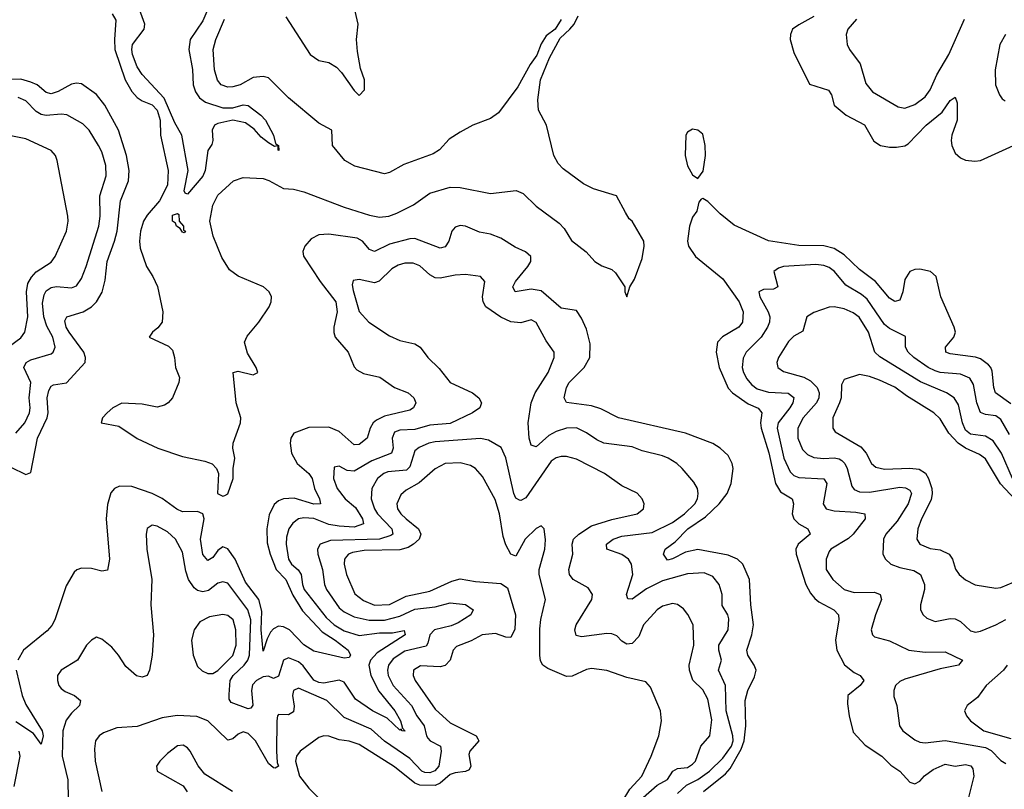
# Model space of a CAD drawing. Header units: inches. Extents: x 1694797 to 1849917, y 907313 to 1017959.
# Tile 719 of 834: x 1794345 to 1798244, y 980858 to 983908. Entities that reach past the tile are written whole.
import ezdxf

# ---------------------------------------------------------------- set-up
doc = ezdxf.new("R2010")
doc.units = ezdxf.units.IN
doc.header["$MEASUREMENT"] = 0
doc.layers.add('B7998', color=7, linetype='Continuous')

msp = doc.modelspace()

# ---------------------------------------------------------------- linework, layer by layer
at = {"layer": 'B7998', "color": 5}
for points, elevation in [([(1795102.2, 983977.8), (1795070, 983904), (1795020.7, 983830), (1795015.4, 983790), (1795030, 983711.3), (1795032.9, 983650), (1795042, 983622), (1795057.8, 983597.8), (1795080.8, 983580.8), (1795150, 983559.3), (1795190, 983559.4), (1795230, 983570.6), (1795250, 983567.6), (1795300.3, 983530), (1795319.1, 983510), (1795350.2, 983450), (1795358, 983418), (1795370.4, 983410), (1795372, 983390), (1795369, 983391), (1795369, 983409), (1795354, 983406), (1795330, 983419.7), (1795302, 983442), (1795274.3, 983474.3), (1795239.3, 983499.3), (1795190, 983509.7), (1795130, 983496.3), (1795117.3, 983490), (1795107.3, 983470), (1795110.7, 983429.3), (1795106.8, 983413.2), (1795090.7, 983389.3), (1795080.2, 983310), (1795070, 983288.5), (1795010, 983216.2), (1795000.1, 983220.1), (1794996.2, 983230), (1795012.7, 983310), (1794987, 983450), (1794959.3, 983499.3), (1794917, 983597), (1794830, 983691), (1794810, 983721.7), (1794791.9, 983770), (1794789, 983790), (1794792.5, 983810), (1794837.9, 983870), (1794840.8, 983890), (1794805.6, 983990)], 560), ([(1795399.7, 983919.7), (1795495.6, 983770), (1795530, 983746), (1795570, 983738), (1795599.3, 983719.3), (1795619.4, 983699.4), (1795670, 983628), (1795690, 983608), (1795710.8, 983630), (1795710.7, 983669.3), (1795694.9, 983714.9), (1795682.5, 983782.5), (1795679.6, 983830), (1795685.3, 983890), (1795663.7, 983990)], 580), ([(1794711.1, 983931.1), (1794726.2, 983906.2), (1794720.5, 983830), (1794722.7, 983790), (1794762.7, 983670), (1794790, 983623.4), (1794810, 983599.5), (1794830, 983586.5), (1794870, 983570.6), (1794889.5, 983550), (1794902.2, 983510), (1794903.4, 983450), (1794932.7, 983310), (1794930, 983252.2), (1794898.6, 983190), (1794850, 983133.4), (1794835.8, 983110), (1794823.5, 983070), (1794819.3, 983030), (1794823, 983003), (1794846.9, 982930), (1794872.8, 982890), (1794890.9, 982850.9), (1794912.3, 982750), (1794909.1, 982710), (1794893, 982687), (1794870.9, 982670), (1794858, 982650), (1794934.1, 982614.1), (1794950, 982598), (1794958.6, 982570), (1794962.6, 982530), (1794977.8, 982490), (1794976, 982470), (1794949.9, 982410.1), (1794933, 982390), (1794918.9, 982381.1), (1794890, 982372.2), (1794830, 982384.9), (1794750, 982388.6), (1794714.5, 982370), (1794692.2, 982350), (1794672.8, 982330), (1794667.8, 982310), (1794737.8, 982297.8), (1794810, 982248), (1794891.8, 982210), (1794990, 982177.2), (1795078.5, 982158.5), (1795107.7, 982147.7), (1795125, 982130), (1795132.8, 982110), (1795129, 982030), (1795150, 982019.9), (1795157.9, 982022.1), (1795170.1, 982029.9), (1795190.1, 982090), (1795190.1, 982130), (1795196.8, 982170), (1795189.5, 982210), (1795190.8, 982230), (1795219.1, 982310), (1795220.7, 982330), (1795202.7, 982390), (1795190.3, 982509.7), (1795210, 982515.1), (1795270, 982500.8), (1795288.4, 982510), (1795281.1, 982530), (1795247.1, 982587.1), (1795236.1, 982630), (1795245.5, 982654.5), (1795291.8, 982710), (1795333.8, 982770), (1795341.5, 982790), (1795342.6, 982810), (1795333.7, 982830), (1795310.4, 982850), (1795210, 982891.3), (1795176.7, 982916.7), (1795145.2, 982965.2), (1795111, 983050), (1795098.8, 983110), (1795110, 983173.1), (1795130, 983212.7), (1795192.3, 983270), (1795230, 983283), (1795310, 983278.3), (1795331.5, 983271.5), (1795390, 983239.5), (1795430, 983236.4), (1795470, 983225.7), (1795630, 983164.7), (1795730, 983133.3), (1795770, 983125.4), (1795806.7, 983130), (1795838.5, 983141.5), (1795905.3, 983174.7), (1795970, 983221.1), (1796050, 983243.9), (1796090, 983242.5), (1796210, 983219.9), (1796311.8, 983231.8), (1796339, 983219), (1796390, 983169.3), (1796481.7, 983101.7), (1796500.7, 983080.7), (1796530, 983032.7), (1796587.9, 982987.9), (1796622.7, 982950), (1796650, 982932.3), (1796690, 982918.7), (1796705, 982905), (1796740.9, 982850), (1796742, 982830), (1796750, 982809.3), (1796760.7, 982850), (1796779.6, 982880.4), (1796810, 982962), (1796818.4, 983010), (1796816.4, 983030), (1796770.2, 983110), (1796759.2, 983119.2), (1796744.1, 983144.1), (1796708.3, 983210), (1796617.9, 983237.9), (1796577.3, 983257.3), (1796497.4, 983317.4), (1796477.6, 983337.6), (1796459.7, 983370), (1796431.7, 983490), (1796399.3, 983550), (1796397.6, 983590), (1796407.3, 983670), (1796443.1, 983756.9), (1796485.7, 983834.3), (1796523.8, 983870), (1796540.2, 983890), (1796556.9, 983923.1)], 580), ([(1796490, 983908.8), (1796465, 983870), (1796430, 983843.5), (1796410, 983811.8), (1796393, 983767), (1796366.5, 983730), (1796317.6, 983642.4), (1796241.2, 983538.8), (1796210, 983516.1), (1796139.5, 983490), (1796090, 983462.8), (1796045.7, 983434.3), (1796007.3, 983392.7), (1795982.9, 983377.1), (1795866.3, 983333.7), (1795810, 983302.3), (1795790, 983297.6), (1795672.3, 983327.7), (1795632.8, 983350), (1795583.6, 983410), (1795580.7, 983470), (1795530, 983497.7), (1795410, 983598), (1795330, 983677.3), (1795310, 983682.8), (1795270, 983678.5), (1795218.4, 983650), (1795190, 983641.5), (1795170, 983640.1), (1795143, 983650), (1795128.7, 983668.7), (1795116.9, 983710), (1795112, 983790), (1795121.9, 983830), (1795155.9, 983910)], 580), ([(1797490, 983920.2), (1797430, 983888.2), (1797405.6, 983870), (1797397.4, 983850), (1797396.1, 983830), (1797410, 983777.6), (1797472.4, 983652.4), (1797548.4, 983628.4), (1797559.3, 983610), (1797570.9, 983570), (1797618.5, 983530), (1797690, 983491.9), (1797727.1, 983427.1), (1797754, 983410), (1797790, 983402.5), (1797817.3, 983402.7), (1797850, 983408.8), (1797863.5, 983416.5), (1797934.7, 983490), (1797998.4, 983541.6), (1798030, 983587.4), (1798050, 983601.6), (1798058, 983578), (1798057.1, 983510), (1798035.6, 983450), (1798033.1, 983430), (1798036.4, 983410), (1798050, 983379.3), (1798070, 983360.8), (1798090, 983352), (1798127.4, 983347.4), (1798150, 983349.7), (1798310, 983422.2)], 620), ([(1797658.5, 983910), (1797624.2, 983870), (1797618.2, 983850), (1797622, 983810), (1797631.4, 983790), (1797673.6, 983733.6), (1797695.8, 983655.7), (1797721.9, 983621.9), (1797823.2, 983563.2), (1797850, 983557.5), (1797890, 983572.4), (1797930, 983601.8), (1797951, 983630), (1797976.4, 983690), (1798024.1, 983770), (1798086.9, 983910)], 640), ([(1798249.2, 983850), (1798226.4, 983810), (1798207.8, 983710), (1798209.3, 983650), (1798224.9, 983610), (1798235.1, 983595.1), (1798247.1, 983587.1)], 640), ([(1794310, 982135.2), (1794370, 982105.5), (1794390, 982113.4), (1794415.6, 982250), (1794454.4, 982330), (1794458.1, 982350), (1794453.7, 982410), (1794460.8, 982439.2), (1794470, 982456.1), (1794479.4, 982460.6), (1794530.4, 982469.6), (1794604.6, 982550), (1794606.2, 982570), (1794599.9, 982590), (1794541.8, 982670), (1794529.9, 982690.1), (1794524.7, 982715.3), (1794532.4, 982730), (1794596.1, 982750), (1794630.3, 982769.8), (1794649.9, 982790.1), (1794672.2, 982827.8), (1794684.4, 982875.6), (1794691.6, 982950), (1794721.3, 983030), (1794731.3, 983070), (1794744.5, 983190), (1794775.6, 983270), (1794778.8, 983310), (1794767.8, 983370), (1794736.2, 983470), (1794681.9, 983570), (1794650, 983611.6), (1794590, 983653.5), (1794570, 983656.9), (1794550, 983652.4), (1794497.1, 983622.9), (1794470, 983614.3), (1794450, 983620.1), (1794414.5, 983650), (1794390, 983661), (1794350, 983671.8), (1794310, 983670.9)], 620), ([(1794330, 982270.2), (1794365.6, 982310), (1794383.7, 982350), (1794386.6, 982370), (1794382.6, 982410), (1794388.9, 982470), (1794361.8, 982530), (1794371.7, 982550), (1794390, 982560.7), (1794470, 982584.1), (1794477.3, 982590), (1794485.5, 982610), (1794476, 982650), (1794453.4, 982693.4), (1794440.9, 982730), (1794435.4, 982784.6), (1794441.7, 982818.3), (1794450, 982833.7), (1794470, 982846.5), (1794490.6, 982850.6), (1794550, 982845.1), (1794570, 982854), (1794590, 982882.8), (1794608.8, 982930), (1794658.8, 983090), (1794664.7, 983130), (1794662.4, 983210), (1794687.8, 983290), (1794686.4, 983330), (1794670, 983384.2), (1794657, 983410), (1794620.3, 983470), (1794594.9, 983494.9), (1794531.6, 983531.6), (1794510, 983534.1), (1794450, 983527.9), (1794430, 983532.5), (1794410, 983544.9), (1794370, 983586), (1794339.4, 983599.4)], 640), ([(1794258.4, 982581.6), (1794350, 982647.1), (1794366.4, 982670), (1794377.6, 982730), (1794372.2, 982830), (1794377.5, 982862.5), (1794391.7, 982888.3), (1794410, 982908.6), (1794470, 982947.9), (1794485.4, 982970), (1794530.6, 983070), (1794537.1, 983110), (1794535.5, 983130), (1794494.4, 983350), (1794487.4, 983370), (1794470, 983389.7), (1794370, 983435.6), (1794310, 983447.9)], 660), ([(1798270, 982386.2), (1798209.1, 982429.1), (1798202.1, 982450), (1798195.4, 982515.4), (1798190.5, 982530.5), (1798181, 982541), (1798150, 982563.6), (1798130, 982570.8), (1798030, 982583.9), (1798012.8, 982590), (1798011.6, 982610), (1798044.4, 982650), (1798050.5, 982670), (1798045.8, 982690), (1797992.4, 982810), (1797974.7, 982890), (1797952, 982910), (1797910, 982918.9), (1797890, 982918.3), (1797870, 982909.8), (1797850, 982878.9), (1797841.8, 982830), (1797830, 982796.4), (1797810, 982790.8), (1797790, 982805.2), (1797734.6, 982870), (1797670, 982918.6), (1797610, 982976.4), (1797570, 983001.8), (1797530, 983011.5), (1797430, 983012.9), (1797310, 983031.3), (1797174.3, 983094.3), (1797118.9, 983138.9), (1797070, 983187.8), (1797050, 983199.5), (1797043.4, 983196.6), (1797034.4, 983185.6), (1797026, 983150), (1797010, 983125.2), (1796997.4, 983090), (1796989.1, 983030.9), (1796993.8, 983010), (1797021.3, 982970), (1797130, 982880.9), (1797194.4, 982790), (1797210.1, 982750), (1797207.3, 982710), (1797192.7, 982690), (1797128.6, 982651.4), (1797108.8, 982630), (1797102.5, 982590), (1797115.1, 982530), (1797150, 982448), (1797167.3, 982430), (1797230, 982385.6), (1797269, 982369), (1797284, 982350), (1797278.7, 982310), (1797281.4, 982290), (1797311.2, 982191.2), (1797337.7, 982070), (1797357.8, 982037.8), (1797403.9, 982010), (1797409.5, 981990), (1797404.6, 981950), (1797411.2, 981930), (1797430.4, 981910.4), (1797466.7, 981890), (1797473.9, 981873.9), (1797475, 981870), (1797428.4, 981830), (1797418, 981810), (1797419.5, 981790), (1797458.3, 981670), (1797476.2, 981636.2), (1797494.3, 981614.3), (1797510, 981600.9), (1797568.4, 981570), (1797587.8, 981550), (1797589.4, 981530), (1797575.9, 981450), (1797581.5, 981410), (1797611.8, 981351.8), (1797650, 981321.8), (1797672.7, 981310), (1797687.2, 981290), (1797673.6, 981270), (1797624.6, 981230), (1797622.8, 981197.2), (1797629.2, 981149.2), (1797645.5, 981085.5), (1797692.8, 981032.8), (1797759.1, 980990), (1797794.7, 980954.7), (1797830.5, 980930), (1797870, 980887.3), (1797882.4, 980882.4), (1797890, 980880.5), (1797910, 980890.6), (1797928.5, 980911.5), (1797962.6, 980937.4), (1798010, 980957.6), (1798050, 980950.6), (1798090, 980956.4), (1798111.7, 980951.7), (1798119.3, 980939.3), (1798124, 980910), (1798098, 980810)], 620), ([(1797052.5, 980850), (1797140, 980920), (1797158.4, 980941.6), (1797202.1, 981017.9), (1797214.3, 981050), (1797220.4, 981110), (1797218.5, 981210), (1797228.6, 981250), (1797255.3, 981304.7), (1797261.2, 981330), (1797254.2, 981350), (1797228.8, 981390), (1797224.5, 981410), (1797244.6, 981470), (1797251.5, 981510), (1797240.3, 981590), (1797234.5, 981690), (1797208.2, 981750), (1797188.2, 981770), (1797150, 981786.4), (1797030, 981808.5), (1796981.6, 981798.4), (1796930, 981771.6), (1796910, 981766.9), (1796894.8, 981790), (1796901.2, 981810), (1796940.7, 981839.3), (1796990.5, 981890), (1797061.3, 981938.7), (1797115.5, 981990), (1797147, 982030), (1797162.1, 982070), (1797170.4, 982130), (1797166.8, 982150), (1797150, 982181.2), (1797119.3, 982210), (1797089.4, 982229.4), (1796981.1, 982270), (1796717, 982330), (1796646.4, 982366.4), (1796610, 982378.4), (1796510.7, 982390.7), (1796500.8, 982410), (1796509.9, 982450), (1796520.8, 982470), (1796581.1, 982530), (1796602.6, 982570), (1796603.8, 982623.8), (1796590, 982681.7), (1796570, 982725.1), (1796550, 982755.1), (1796490, 982764.5), (1796410, 982833.5), (1796370, 982840.7), (1796307.2, 982830), (1796298.5, 982850), (1796309.1, 982870), (1796357, 982930), (1796368.7, 982950), (1796369, 982970), (1796347.9, 982987.9), (1796306.8, 983006.8), (1796250, 983042.8), (1796210, 983058.7), (1796165.8, 983065.8), (1796110, 983090.5), (1796090, 983092), (1796070, 983085.6), (1796057.1, 983070), (1796044.1, 983030), (1796030, 983007.4), (1796010, 983003.2), (1795910, 983041.3), (1795890, 983039.9), (1795810, 983018.8), (1795750, 982989.9), (1795730, 982997.8), (1795702.6, 983030), (1795681.7, 983041.7), (1795570, 983057.6), (1795530, 983055.4), (1795500.1, 983039.9), (1795474.2, 983010), (1795466.8, 982990), (1795469.5, 982970.5), (1795534.7, 982870), (1795596.9, 982790), (1795602.8, 982750), (1795589.5, 982689.5), (1795588.9, 982668.9), (1795594.2, 982650), (1795645.7, 982590), (1795670, 982533), (1795680.5, 982520.5), (1795706.6, 982506.6), (1795771.9, 982491.9), (1795830, 982450.2), (1795884.2, 982430), (1795906, 982410), (1795914.2, 982390), (1795905.3, 982370), (1795890, 982360.6), (1795790, 982337.6), (1795758.4, 982321.6), (1795744.7, 982310), (1795733.3, 982290), (1795721.5, 982250), (1795690, 982225.2), (1795670, 982223.8), (1795610, 982276.4), (1795570, 982293.3), (1795490, 982292.3), (1795430.3, 982270), (1795418.9, 982250), (1795416.6, 982230), (1795421.9, 982190), (1795444.6, 982150), (1795490.3, 982110.3), (1795503.7, 982090), (1795513.3, 982050), (1795533.1, 982010), (1795536.9, 981990), (1795510, 981988), (1795431.6, 982011.6), (1795390.4, 982009.6), (1795370, 982001.9), (1795353, 981987), (1795333.5, 981946.5), (1795324.1, 981890), (1795325.5, 981834.5), (1795336.7, 981790), (1795361.3, 981730), (1795398.7, 981690), (1795427.3, 981627.3), (1795465.3, 981565.3), (1795542.9, 981482.9), (1795594.7, 981450), (1795646, 981410), (1795655.2, 981390), (1795650, 981380.5), (1795630, 981378), (1795510, 981405.4), (1795470, 981431.1), (1795413.7, 981490), (1795390, 981502.3), (1795370, 981505), (1795350, 981495), (1795338.7, 981481.3), (1795324.7, 981455.3), (1795310, 981405.6), (1795301.3, 981490), (1795303.8, 981563.8), (1795292.3, 981610), (1795239.2, 981679.2), (1795198.6, 981770), (1795170, 981811), (1795150, 981819.6), (1795130, 981805.2), (1795110, 981776.5), (1795090, 981765.8), (1795070, 981788.7), (1795061.1, 981850), (1795075.5, 981930), (1795069.9, 981949.8), (1795050, 981959.5), (1794990, 981958.6), (1794968, 981968), (1794910, 982010.4), (1794869.7, 982030), (1794790, 982058.4), (1794740.8, 982059.2), (1794721.1, 982050), (1794706.2, 982033.8), (1794693.1, 981986.9), (1794688.3, 981930), (1794701.4, 981770), (1794693.2, 981726.8), (1794670, 981722.9), (1794630, 981733.5), (1794590, 981734.7), (1794571.4, 981728.6), (1794560.6, 981719.4), (1794530, 981664.4), (1794484.3, 981530), (1794472.3, 981507.7), (1794453.9, 981486.1), (1794360.8, 981410), (1794337.6, 981370)], 620), ([(1796950, 980841.6), (1796985, 980875), (1797030, 980897.3), (1797077.3, 980930), (1797130, 980981.6), (1797164.2, 981030), (1797170.2, 981050), (1797169, 981070), (1797142.6, 981170), (1797140.5, 981270), (1797111.9, 981330), (1797124.6, 981370), (1797113.1, 981410), (1797114, 981430), (1797150.4, 981490), (1797153.7, 981533.7), (1797149.1, 981550), (1797127.1, 981587.1), (1797127.4, 981630), (1797115.4, 981670), (1797090, 981701.2), (1797055.8, 981715.8), (1796990, 981712.6), (1796890, 981685), (1796827.5, 981652.5), (1796770, 981611.6), (1796752.7, 981612.7), (1796748.7, 981630), (1796773.3, 981710), (1796768.2, 981750), (1796755.4, 981770), (1796730, 981789.2), (1796669.9, 981809.9), (1796669.1, 981830), (1796695, 981850), (1796730, 981861.8), (1796850, 981876), (1796930, 981916.3), (1796977.6, 981950), (1797018.8, 981990), (1797029.1, 982010), (1797032.2, 982030), (1797028.8, 982050), (1797015.2, 982075.2), (1796968.5, 982130), (1796946.9, 982150), (1796913, 982170), (1796890, 982179.9), (1796810, 982199.8), (1796770, 982215.9), (1796658.3, 982230), (1796630, 982243.6), (1796590, 982271.6), (1796550, 982290.5), (1796510, 982289.9), (1796470, 982276.9), (1796440, 982260), (1796390, 982215.8), (1796370, 982222.4), (1796362.6, 982250), (1796358.2, 982310), (1796370.9, 982390), (1796386.5, 982430), (1796438, 982510), (1796462, 982570), (1796461.4, 982590), (1796430, 982635.6), (1796390, 982707.6), (1796370, 982718.3), (1796330, 982707.2), (1796290, 982711.2), (1796250, 982729.3), (1796190.5, 982770), (1796180.4, 982790), (1796178, 982810), (1796187.4, 982870), (1796170.5, 982890.6), (1796110, 982898.8), (1796070, 982896.2), (1796010, 982883.6), (1795990, 982885.6), (1795970, 982896.8), (1795930, 982933), (1795903.1, 982943.1), (1795870, 982943.1), (1795844.6, 982935.4), (1795819.3, 982920.7), (1795768.5, 982871.5), (1795750, 982865.6), (1795690, 982878.2), (1795665.9, 982874.1), (1795662.4, 982857.6), (1795665.6, 982834.4), (1795690, 982751.6), (1795728.2, 982710), (1795810, 982655.8), (1795850, 982636.5), (1795910, 982623.2), (1795931, 982611), (1795960.8, 982570), (1796005.8, 982525.8), (1796050, 982470.2), (1796138.4, 982430), (1796163.7, 982410), (1796174, 982390), (1796167, 982370), (1796138.4, 982350), (1796050, 982308), (1795970, 982301.7), (1795910, 982284.3), (1795850, 982281.7), (1795830, 982273.8), (1795820.1, 982250), (1795824.3, 982210), (1795817.7, 982190), (1795739.5, 982160.5), (1795670, 982119.7), (1795641.5, 982121.5), (1795610, 982139.2), (1795590, 982134.5), (1795587.8, 982090), (1795602.5, 982050), (1795634.3, 982010), (1795674.8, 981974.8), (1795703.3, 981930), (1795706.7, 981910), (1795670, 981897.2), (1795610, 981900.8), (1795570, 981907.9), (1795510, 981932.2), (1795470, 981934.6), (1795450, 981930.4), (1795426.3, 981913.7), (1795411.2, 981890), (1795402.2, 981857.8), (1795400.8, 981830), (1795410.1, 981770.1), (1795421.3, 981750), (1795447.5, 981727.5), (1795460.1, 981710), (1795465, 981670), (1795472.1, 981650), (1795559.4, 981539.4), (1795591, 981510), (1795630, 981486.1), (1795690, 981467.8), (1795770, 981478), (1795821, 981479), (1795868.1, 981488.1), (1795871.8, 981470), (1795760.4, 981399.6), (1795734.8, 981370), (1795728.1, 981350), (1795736.2, 981310), (1795767.5, 981247.6), (1795830.8, 981170), (1795852.6, 981130), (1795860.6, 981100.6), (1795871.5, 981088.5), (1795859, 981090), (1795857.2, 981097.2), (1795850, 981092.4), (1795800.2, 981140.2), (1795742.4, 981170), (1795675.5, 981215.5), (1795630, 981282.8), (1795610, 981291.6), (1795550, 981279.2), (1795530, 981281.2), (1795510, 981290.4), (1795467.3, 981347.3), (1795450, 981363.2), (1795410, 981379.1), (1795390, 981369.8), (1795370, 981307.2), (1795350, 981297.9), (1795330, 981306.2), (1795310, 981304.8), (1795283, 981290), (1795267, 981273), (1795262.7, 981250), (1795268.7, 981191.3), (1795260.3, 981179.7), (1795250, 981177), (1795182.2, 981202.2), (1795175.3, 981215.3), (1795174.3, 981234.3), (1795179.1, 981290), (1795190.2, 981310), (1795234.8, 981350), (1795248.5, 981370), (1795255.2, 981390), (1795260.5, 981530), (1795249.3, 981569.3), (1795170, 981674.9), (1795150, 981681.2), (1795130, 981674.9), (1795093.1, 981646.9), (1795070, 981641.4), (1795050, 981646.9), (1795036.6, 981656.6), (1795013.5, 981690), (1795003.1, 981723.1), (1794990, 981797.6), (1794962.5, 981850), (1794930, 981878.6), (1794890, 981901.1), (1794870, 981904.7), (1794850, 981891.8), (1794846.7, 981870), (1794849, 981810), (1794868.3, 981690), (1794864.3, 981590), (1794875.5, 981470), (1794870.1, 981389.9), (1794859.6, 981330), (1794850.3, 981310), (1794830, 981302.2), (1794808.4, 981308.4), (1794765.2, 981345.2), (1794737, 981390), (1794710, 981422), (1794670, 981453.6), (1794650, 981460.7), (1794630, 981449.7), (1794610.1, 981429.9), (1794573.8, 981370), (1794509.4, 981330.6), (1794495.3, 981310), (1794494.7, 981290), (1794500.2, 981270), (1794510, 981257.4), (1794525.7, 981245.7), (1794562, 981230), (1794586.5, 981210), (1794582.4, 981190), (1794550, 981160.3), (1794530, 981132.1), (1794516.6, 981090), (1794513.9, 980990), (1794535.5, 980895.5), (1794537.6, 980817.6)], 640), ([(1798264.1, 982264.1), (1798230, 982323.6), (1798210, 982338.2), (1798170, 982343.1), (1798150, 982351.6), (1798135, 982390), (1798121.9, 982461.9), (1798107, 982487), (1798070, 982503), (1797990, 982510.3), (1797970, 982516.2), (1797942.6, 982530), (1797885.6, 982570), (1797863.9, 982590), (1797852.8, 982610), (1797852.9, 982652.9), (1797790, 982684.9), (1797770, 982699.7), (1797700.4, 982800.4), (1797678.7, 982818.7), (1797616.1, 982856.1), (1797571.8, 982910), (1797550, 982926.6), (1797530, 982934.4), (1797498, 982938), (1797369.3, 982930.7), (1797350, 982923.7), (1797331.4, 982910), (1797346.7, 982850), (1797330, 982839.8), (1797290, 982838.9), (1797272.2, 982830), (1797275.7, 982810), (1797308.8, 982750), (1797315, 982730), (1797314.3, 982710), (1797306.9, 982690), (1797281.7, 982650), (1797222.1, 982590), (1797210, 982567.3), (1797205.8, 982530), (1797210.7, 982510), (1797224.6, 982484.6), (1797242.9, 982462.9), (1797265.7, 982445.7), (1797310, 982431.7), (1797388, 982428), (1797411, 982411), (1797406.4, 982390), (1797394.2, 982370), (1797349, 982311), (1797345, 982290), (1797370.9, 982170.9), (1797395.9, 982115.9), (1797410, 982102.5), (1797430, 982094.1), (1797530, 982089.3), (1797541.2, 982070), (1797526.8, 981990), (1797538.3, 981970), (1797570, 981961.5), (1797656.5, 981956.5), (1797691.4, 981950), (1797693.1, 981930), (1797645.9, 981870), (1797627.4, 981852.6), (1797557.2, 981810), (1797550, 981801), (1797538.3, 981770), (1797539.3, 981730), (1797565.4, 981690), (1797610.3, 981650), (1797650, 981638.3), (1797730, 981639.5), (1797752.4, 981630), (1797757.4, 981610), (1797733.5, 981550), (1797716.5, 981490), (1797721.7, 981470), (1797730, 981462.3), (1797790, 981446.2), (1797866, 981410), (1797930, 981401.5), (1798010, 981402.9), (1798078.4, 981370), (1798062, 981350), (1797990, 981335.4), (1797850, 981294.7), (1797830, 981285.5), (1797813.8, 981270), (1797806.4, 981250), (1797806.3, 981226.3), (1797818, 981190), (1797829.3, 981110), (1797842.2, 981090), (1797890, 981053.9), (1797910, 981044.7), (1797930, 981042.2), (1798010, 981051.6), (1798170, 981024.1), (1798191.9, 981011.9), (1798230, 980972.6), (1798250, 980960.6)], 640), ([(1798276.6, 982090), (1798233.3, 982190), (1798199.4, 982239.4), (1798170, 982257.6), (1798110, 982266.2), (1798090, 982281.4), (1798078.3, 982310), (1798062.2, 982382.2), (1798045.6, 982410), (1798014.6, 982430), (1797912.7, 982472.7), (1797751.8, 982571.8), (1797731, 982591), (1797706.7, 982670), (1797668.9, 982728.9), (1797646.2, 982746.2), (1797610, 982762), (1797570.2, 982769.8), (1797550, 982769), (1797490, 982748.2), (1797462, 982730), (1797446.2, 982673.8), (1797410, 982654.6), (1797390, 982633.3), (1797350.1, 982570), (1797342.7, 982550), (1797347.2, 982530), (1797370, 982514), (1797450, 982492.2), (1797477.2, 982477.2), (1797503.4, 982450), (1797510.8, 982430), (1797510.1, 982410), (1797500.1, 982390), (1797448, 982330), (1797426.8, 982290), (1797426.7, 982250), (1797444.6, 982204.6), (1797464.6, 982184.6), (1797490, 982173.7), (1797529.3, 982169.3), (1797570, 982171.7), (1797590, 982168.2), (1797601.1, 982161.1), (1797613.2, 982150), (1797622.1, 982130), (1797640, 982060), (1797650, 982045.9), (1797670, 982036.6), (1797710, 982035.7), (1797830, 982055.5), (1797852.9, 982052.9), (1797870, 982043.6), (1797876.4, 982030), (1797862.8, 981990), (1797819.3, 981920.7), (1797774.4, 981870), (1797765.9, 981850), (1797763.2, 981790), (1797773.4, 981770), (1797795.3, 981750), (1797830, 981737.1), (1797885.8, 981725.8), (1797911.6, 981710), (1797928.1, 981670), (1797928, 981650), (1797911.8, 981590), (1797912.2, 981570), (1797922.4, 981550), (1797937, 981537), (1797970, 981523.2), (1798030, 981535), (1798050, 981534), (1798070, 981523.8), (1798110, 981486.2), (1798130, 981481.1), (1798150, 981485.1), (1798210.9, 981510), (1798250, 981531.9)], 660), ([(1798287.3, 982007.3), (1798229.4, 982069.4), (1798170, 982167.7), (1798145.7, 982185.7), (1798090, 982210.2), (1798061.6, 982230), (1798024.4, 982270), (1797990, 982326), (1797964.4, 982350), (1797857.2, 982417.2), (1797810, 982451.9), (1797750, 982480.2), (1797710, 982494), (1797670, 982501.5), (1797610, 982482.6), (1797598.9, 982461.1), (1797597.4, 982410), (1797592, 982390), (1797565, 982330), (1797564.5, 982290), (1797574.7, 982274.7), (1797675.8, 982215.8), (1797697, 982190), (1797718.5, 982150), (1797735, 982135), (1797770, 982126.7), (1797870, 982130.4), (1797907.1, 982127.1), (1797931.4, 982111.4), (1797944.5, 982090), (1797957.5, 982050), (1797958.5, 982030), (1797954.1, 982005.9), (1797915.9, 981930), (1797901, 981890), (1797897.7, 981850), (1797910.1, 981830.1), (1797950, 981813.1), (1797990, 981807.2), (1798025.3, 981790), (1798038.4, 981770), (1798050.9, 981730.9), (1798065.3, 981710), (1798090, 981687.9), (1798128.7, 981668.7), (1798210, 981655), (1798230, 981658.6), (1798330, 981700.7)], 680), ([(1796813.5, 980826.5), (1796870, 980875.4), (1796910, 980897.2), (1796931.2, 980930), (1796950, 980940.8), (1796990, 980945.5), (1797010, 980957.5), (1797020.7, 980970), (1797041.8, 981030), (1797077.8, 981070), (1797085.7, 981134.3), (1797070, 981215.1), (1797050, 981252.7), (1797010.9, 981290.9), (1796997.6, 981330), (1796995.7, 981350), (1797014.3, 981430), (1797011.6, 981510), (1796991.2, 981551.2), (1796973.9, 981573.9), (1796950.5, 981590.5), (1796930, 981595), (1796890, 981584.8), (1796870, 981569.7), (1796815.9, 981510), (1796796.5, 981463.5), (1796770, 981436.8), (1796750, 981434), (1796730, 981446.1), (1796710, 981466.1), (1796690, 981474.5), (1796670, 981475.9), (1796570, 981463.2), (1796548.2, 981468.2), (1796543.7, 981490), (1796548.4, 981510), (1796610.6, 981610), (1796613.8, 981630), (1796596.5, 981656.5), (1796536.8, 981690), (1796522, 981710), (1796519.9, 981730), (1796535.4, 981790), (1796533.5, 981830), (1796538.8, 981850), (1796559, 981870), (1796610, 981902.5), (1796690, 981927.1), (1796789.9, 981950.1), (1796816, 981970), (1796818.5, 981990), (1796810, 982009.4), (1796790, 982032.4), (1796730, 982061.4), (1796661.3, 982110), (1796550, 982166.3), (1796510, 982177), (1796490, 982177.6), (1796470, 982172.5), (1796450, 982158.8), (1796350, 982014), (1796330, 982002.9), (1796324.8, 982004.8), (1796310, 982012.3), (1796302.5, 982030), (1796270, 982171.8), (1796252.3, 982212.3), (1796201.7, 982241.7), (1796170, 982248.7), (1795990, 982235.7), (1795965.8, 982230), (1795927.1, 982212.9), (1795910, 982199.5), (1795890, 982135.7), (1795876.7, 982123.3), (1795803.5, 982116.5), (1795786.8, 982110), (1795762.7, 982090), (1795739.1, 982050), (1795737.3, 982010), (1795750.1, 981970), (1795761.6, 981950), (1795818.9, 981890), (1795823, 981870), (1795815.6, 981864.4), (1795770, 981850), (1795576.1, 981843.9), (1795535.3, 981830), (1795525.2, 981810), (1795526, 981790), (1795543.8, 981730), (1795552.6, 981670), (1795559.8, 981650), (1795610, 981578), (1795630, 981561.8), (1795670, 981542.4), (1795728.7, 981528.7), (1795790, 981528.5), (1795850, 981545.2), (1795910, 981572.6), (1795990, 981581.7), (1796050, 981597.1), (1796111, 981591), (1796141.5, 981570), (1796131.5, 981550), (1796081.8, 981518.2), (1796053.5, 981506.5), (1795988.3, 981490), (1795969.3, 981470), (1795962, 981438), (1795954.6, 981425.4), (1795870, 981405.4), (1795824.8, 981375.2), (1795805.4, 981350), (1795801.7, 981330), (1795804.7, 981310), (1795824.2, 981270), (1795896.2, 981190), (1795917.5, 981150), (1795947.2, 981110), (1795955.6, 981070), (1795961.3, 981061.3), (1795970.3, 981050.3), (1796011, 981030), (1796014, 981010), (1796004.6, 980950), (1795988.7, 980931.3), (1795970, 980924.4), (1795950, 980924.7), (1795938.3, 980930), (1795890, 980980.1), (1795790, 981048.7), (1795736.6, 981096.6), (1795630, 981143.4), (1795561, 981210), (1795450, 981258.8), (1795429.2, 981250), (1795426.1, 981230), (1795432.1, 981187.9), (1795430, 981165.7), (1795410, 981153.2), (1795370, 981154.8), (1795366.8, 981150), (1795363.1, 981130), (1795361.7, 981010), (1795364.9, 980964.9), (1795370.1, 980949.9), (1795357.6, 980942.4), (1795350, 980943), (1795330, 980961.1), (1795278.7, 981050), (1795250, 981080.2), (1795230, 981086.5), (1795210, 981076.8), (1795190, 981058.8), (1795170, 981053.8), (1795090, 981129.8), (1795047.1, 981147.1), (1794968.7, 981151.3), (1794910, 981141.1), (1794810, 981106.8), (1794730, 981101.5), (1794677.9, 981082.1), (1794660.3, 981070), (1794646, 981050), (1794641.7, 981018.3), (1794643.7, 980970), (1794671, 980850)], 660), ([(1796731.2, 980808.8), (1796761, 980859), (1796808.7, 980910), (1796846.2, 980990), (1796875.9, 981070), (1796887, 981130), (1796882.4, 981170), (1796843.7, 981263.7), (1796824.8, 981284.8), (1796750, 981301.5), (1796670, 981329.1), (1796610, 981336.8), (1796590, 981332.8), (1796533, 981307), (1796510, 981306.1), (1796437.1, 981337.1), (1796417.1, 981350), (1796407.5, 981367.6), (1796404.7, 981390), (1796405.4, 981494.6), (1796408.8, 981531.2), (1796427.1, 981610), (1796401.7, 981710), (1796402.2, 981730), (1796425, 981810), (1796427.4, 981847.4), (1796422, 981890), (1796410, 981902), (1796390, 981892.3), (1796346.2, 981850), (1796310, 981782), (1796290, 981789.6), (1796270, 981827.8), (1796259.8, 981859.8), (1796245.5, 981950), (1796227.4, 982007.4), (1796178, 982098), (1796150, 982129.8), (1796130, 982142.1), (1796090, 982152.4), (1796030, 982149.9), (1795990, 982128.5), (1795927, 982073), (1795875.9, 982044), (1795854.2, 982025.8), (1795839, 981990), (1795842, 981970), (1795854.6, 981950), (1795875.1, 981930), (1795924.8, 981890), (1795934.1, 981870), (1795927.7, 981850), (1795904.5, 981830), (1795883.1, 981816.9), (1795850, 981807.3), (1795710, 981804.5), (1795663.8, 981796.2), (1795647.5, 981790), (1795639.3, 981780.7), (1795631.7, 981770), (1795630.1, 981750), (1795639.6, 981710), (1795673, 981633), (1795706.3, 981606.3), (1795750, 981588), (1795810, 981590.5), (1795876, 981624), (1795970, 981644.2), (1796057, 981683), (1796090, 981693), (1796150, 981682), (1796250, 981673.4), (1796276.3, 981656.3), (1796309.1, 981550), (1796306.4, 981493.6), (1796290, 981459.7), (1796270, 981460.7), (1796230, 981476.1), (1796176.5, 981470), (1796133, 981447), (1796075, 981425), (1796062.1, 981410), (1796050.1, 981369.9), (1796030.6, 981349.4), (1796010, 981344.1), (1795932, 981348), (1795905.1, 981330), (1795903.3, 981310), (1795910.7, 981290), (1795990, 981175.7), (1796050, 981121.8), (1796152.8, 981070), (1796159.1, 981059.1), (1796163.5, 981050), (1796128.1, 981010), (1796123.9, 980996.1), (1796131.4, 980950), (1796124.5, 980935.5), (1796111.1, 980928.9), (1796070, 980924.2), (1796050, 980917), (1796010, 980883.5), (1795990, 980873.4), (1795930, 980875.3), (1795910, 980882.9), (1795830, 980948), (1795690, 981036.7), (1795650.2, 981049.8), (1795610, 981054.7), (1795570, 981068.9), (1795550, 981070.7), (1795530, 981063.5), (1795455.8, 981010), (1795441, 980990), (1795437.6, 980970), (1795452.9, 980910), (1795490, 980862.9), (1795537, 980817)], 680), ([(1794331.4, 981330), (1794354.8, 981230), (1794370, 981194), (1794434.5, 981090), (1794438.7, 981070), (1794430, 981037.6), (1794399.7, 981079.7), (1794330, 981125.6)], 620), ([(1798255.6, 981350), (1798241.1, 981330), (1798171.8, 981270), (1798137.4, 981222.6), (1798097.6, 981190), (1798087, 981170), (1798093.7, 981150), (1798110.4, 981130), (1798162.4, 981090), (1798270, 981059.3)], 660), ([(1794323.1, 980870), (1794346.8, 980990), (1794343.4, 981010)], 640), ([(1795188.4, 980850), (1795078.8, 980918.8), (1795051.9, 980951.9), (1795019.8, 981010), (1795010, 981022.6), (1794993.3, 981033.3), (1794970, 981030.8), (1794930, 980999.8), (1794900.3, 980970), (1794887, 980950), (1794890.4, 980930), (1794992.2, 980872.2), (1795008, 980848)], 680)]:
    msp.add_lwpolyline(points, dxfattribs=dict(at, elevation=elevation))
for points, elevation in [([(1797010, 983474.3), (1796990, 983462.4), (1796983.5, 983450), (1796979.8, 983370), (1796990, 983328.5), (1797010, 983293), (1797030, 983279.1), (1797052.1, 983307.9), (1797060.5, 983370), (1797059.3, 983410), (1797050, 983454.8), (1797030, 983470.9)], 620), ([(1794996, 983064), (1794990, 983066.6), (1794981.2, 983081.2), (1794966.6, 983090), (1794962, 983102), (1794950, 983109.3), (1794950, 983133.7), (1794970, 983140.7), (1794975.6, 983135.6), (1794977.3, 983110), (1794994, 983090), (1794994.4, 983074.4), (1795002, 983070)], 560), ([(1795150, 981551.8), (1795097.6, 981542.4), (1795058.3, 981521.8), (1795035.6, 981490), (1795026.2, 981450), (1795032, 981390), (1795050, 981345.3), (1795068, 981328), (1795090, 981317.3), (1795110, 981317.7), (1795130, 981329.2), (1795190, 981388.6), (1795202.9, 981430), (1795201.6, 981490), (1795191, 981530), (1795170, 981546.9)], 660)]:
    msp.add_lwpolyline(points, close=True, dxfattribs=dict(at, elevation=elevation))

doc.saveas('drawing.dxf')
